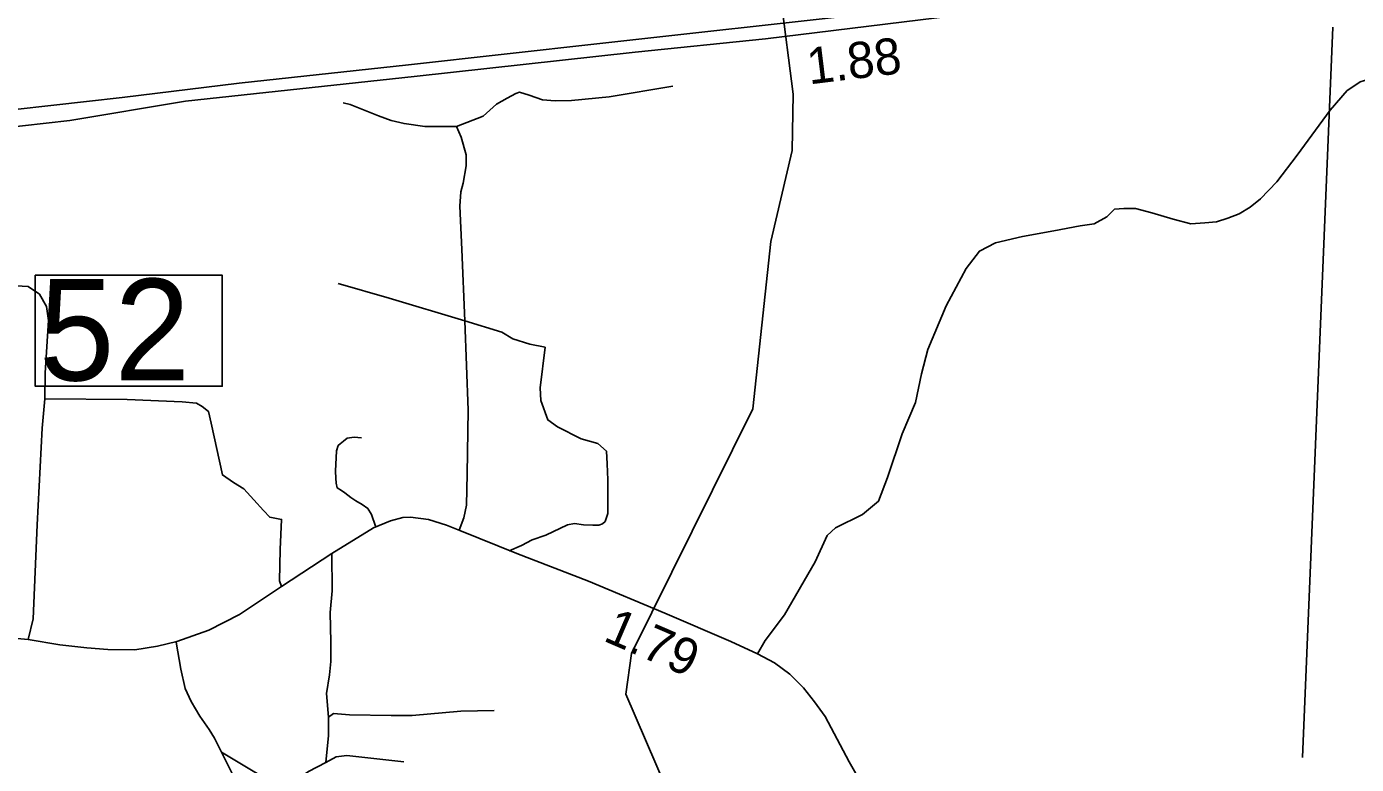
# Model space of a CAD drawing. Extents: x 1248224 to 1454986, y 825081 to 985870.
# Drawn here: x 1381192 to 1385772, y 873287 to 875829 of the extents above; entities that cross this region are included whole.
import ezdxf

# ---------------------------------------------------------------- set-up
doc = ezdxf.new("R2010")
doc.units = 0
for name, color, linetype in [('Exist Hydrographic Misc Water Feature', 7, 'Continuous'), ('Exist Road Non-System Type 51', 7, 'Continuous'), ('Exist Road Primary NC Structure Standard Bridge Number Label', 7, 'Continuous'), ('Exist Road Primary US Divided Attributed', 7, 'Continuous'), ('Exist Road Primary US Mileage Hundredths English Label', 7, 'Continuous'), ('Exist Road Primary US Structure Culvert Number Label', 7, 'Continuous'), ('Exist Road Secondary Mileage Hundredths English Label', 7, 'Continuous'), ('Exist Road Secondary Type 51 Attributed', 7, 'Continuous')]:
    doc.layers.add(name, color=color, linetype=linetype)

msp = doc.modelspace()

# ---------------------------------------------------------------- linework, layer by layer
at = {"layer": 'Exist Hydrographic Misc Water Feature'}
msp.add_lwpolyline([(1384148.8, 871134.5), (1383945.8, 871397.8), (1383841.8, 871606.8), (1383768.8, 872094.1), (1383768.8, 872501.2), (1383712.8, 872620.5), (1383724.8, 872810.7), (1383693.8, 872913.1), (1383619.8, 872980.1), (1383462.8, 873049), (1383255.7, 873529.2), (1383275.8, 873669.9), (1383693.8, 874511.9), (1383755.7, 875088.4), (1383828.7, 875402), (1383832.7, 875595.6), (1383789.8, 875928.1), (1383684.8, 876087.8), (1383670.7, 876239), (1383725.8, 876471), (1383664.8, 876748.1), (1383326.4, 877192.6), (1383286.8, 877415.5), (1383288.7, 877507.4)], dxfattribs=at)
at = {"layer": 'Exist Road Non-System Type 51'}
for points in [[(1382673.1, 875484.7), (1382764.4, 875520.1), (1382810, 875561.5), (1382846.6, 875582.1), (1382877, 875598.4), (1382889.2, 875602.8), (1382922.6, 875592.5), (1382968.3, 875576.2), (1383012.4, 875573.3), (1383068.7, 875574.7), (1383198, 875586.6), (1383417.9, 875623.5)], [(1385910.2, 875624.9), (1385825, 875642.7), (1385800.6, 875642.7), (1385785.4, 875638.2), (1385767.2, 875626.4), (1385739.8, 875608.7), (1385682, 875540.8), (1385567.9, 875385.7), (1385497.9, 875294.2), (1385442.3, 875235.1), (1385405.8, 875207.1), (1385367.8, 875183.4), (1385329.7, 875168.7), (1385290.2, 875156.9), (1385250.6, 875152.4), (1385201.9, 875149.5), (1385141.1, 875165.7), (1385068, 875187.9), (1385011.7, 875202.6), (1384970.6, 875202.6), (1384938.7, 875199.7)], [(1382673.1, 875484.7), (1382563.6, 875484.7), (1382492, 875495), (1382447.9, 875505.3), (1382403.8, 875521.6), (1382352.1, 875542.3), (1382306.4, 875560), (1382282.1, 875565.9)], [(1382701.3, 874815.8), (1382691.4, 875060.9), (1382684.5, 875210), (1382687.6, 875260.2), (1382695.2, 875289.8), (1382705.8, 875348.8), (1382705.8, 875387.2), (1382688.3, 875447.8), (1382673.1, 875484.7)], [(1383709.8, 873668.9), (1383735.5, 873714), (1383802.6, 873802.8), (1383908.1, 873985), (1383948.8, 874076.2), (1383977.6, 874102.6), (1384071, 874148.1), (1384126.1, 874193.7), (1384157.3, 874275.2), (1384207.6, 874426.3), (1384253.2, 874534.3), (1384274.7, 874632.6), (1384296.3, 874716.5), (1384358.6, 874867.6), (1384428, 874995.9), (1384473.5, 875055.8), (1384528.6, 875084.6), (1384622.1, 875106.2), (1384729.9, 875125.4), (1384821, 875142.2), (1384868.9, 875149.4), (1384912.1, 875173.4), (1384938.7, 875199.7)], [(1381255.1, 874546.3), (1381255.3, 874636.6), (1381267.3, 874816.4), (1381260.1, 874864.4), (1381236.1, 874907.6), (1381197.8, 874933.9), (1380970.1, 874945.9)], [(1382701.3, 874815.8), (1382440.3, 874894), (1382265.3, 874944.2)], [(1382682, 874094.6), (1382697.5, 874136.5), (1382706.6, 874180.8), (1382709.6, 874288.6), (1382712.7, 874507.2), (1382701.3, 874815.8)], [(1382701.3, 874815.8), (1382829.1, 874775.9), (1382867.1, 874753.8), (1382924.9, 874734.6), (1382978.2, 874724.2)], [(1383188.9, 874366.9), (1383159.3, 874392.6), (1383101.8, 874409.4), (1383020.3, 874450.2), (1382986.8, 874474.1), (1382962.8, 874541.3), (1382960.4, 874584.5), (1382978.2, 874724.2)], [(1381196.8, 873718.1), (1381214.4, 873788.4), (1381228.7, 874112.2), (1381245.5, 874445.6), (1381255.1, 874546.3)], [(1381255.1, 874546.3), (1381537.9, 874543.9), (1381727.2, 874536.7), (1381777.5, 874531.9), (1381796.7, 874519.9), (1381818.3, 874503.1), (1381827.9, 874462.4), (1381866.2, 874284.9), (1381904.6, 874258.5), (1381940.5, 874236.9), (1381974.1, 874198.6), (1382007.6, 874162.6), (1382029.2, 874138.6), (1382069.9, 874131.4), (1382065.1, 874028.3), (1382062.7, 873920.3), (1382069.8, 873900.1)], [(1382345.8, 874411.9), (1382319.9, 874414.7), (1382295.8, 874411.1), (1382283.6, 874401.4), (1382271.4, 874391.6), (1382265.2, 874385.7), (1382258.9, 874367.9), (1382255.3, 874297.9), (1382256.8, 874273.8), (1382258.4, 874255.8), (1382262.1, 874239.7), (1382276.5, 874231.5), (1382287.9, 874223.3), (1382308.6, 874206.8), (1382325.6, 874195.9), (1382348.2, 874183), (1382367, 874169.3), (1382379.3, 874148.3), (1382393.4, 874108.1)], [(1382854.1, 874023.2), (1382896.8, 874042), (1382933.3, 874061.2), (1382980.5, 874077.5), (1383055, 874112.9), (1383079.4, 874117.3), (1383109.8, 874112.9), (1383141.7, 874111.4), (1383163, 874111.4), (1383175.2, 874115.9), (1383184.4, 874124.7), (1383193.5, 874151.3), (1383193.5, 874268), (1383192, 874322.6), (1383188.9, 874366.9)], [(1382222.6, 873293.8), (1382232.2, 873387.4), (1382232.2, 873449.7), (1382225, 873531.3), (1382234.6, 873596), (1382239.3, 873641.6), (1382239.3, 873708.7), (1382236.9, 873810.9), (1382244.1, 873885.3), (1382243.1, 874014.3)], [(1381706.7, 873708.4), (1381722.7, 873615.1), (1381737.8, 873549.2), (1381758.6, 873504.4), (1381788.3, 873453.2), (1381820.3, 873407.5), (1381839.2, 873377.3), (1381862.7, 873329.7)], [(1382232.2, 873449.7), (1382248.9, 873463.2), (1382304, 873458.4), (1382447.8, 873456), (1382519.7, 873456), (1382687.4, 873470.4), (1382802.5, 873472.8)], [(1381862.7, 873329.7), (1381914.3, 873226.3), (1381959.8, 873118.4), (1381962.2, 873044), (1381967, 872988.9), (1381947.8, 872823.4), (1381928.7, 872789.8), (1381909.5, 872600.4), (1381897.5, 872494), (1381880.8, 872441.3), (1381878.4, 872386.1), (1381873.6, 872326.1), (1381911.9, 872249.4), (1381993.4, 872146.3), (1382024.6, 872115.1), (1382137.2, 872055.1), (1382170.7, 872004.8), (1382228.3, 871846.5), (1382288.2, 871745.8), (1382304.5, 871674.8)], [(1382222.6, 873293.8), (1382162.7, 873262.7), (1382131.5, 873241.1), (1382095.6, 873224.3), (1382047.6, 873226.7), (1382021.3, 873236.3), (1381978.1, 873260.3), (1381862.7, 873329.7)], [(1382491, 873296.2), (1382294.5, 873317.8), (1382258.5, 873313), (1382222.6, 873293.8)]]:
    msp.add_lwpolyline(points, dxfattribs=at)
at = {"layer": 'Exist Road Primary NC Structure Standard Bridge Number Label'}
msp.add_lwpolyline([(1381221.8, 874972.5), (1381865.9, 874972.5), (1381865.9, 874590.2), (1381221.8, 874590.2)], close=True, dxfattribs=at)
at = {"layer": 'Exist Road Primary US Divided Attributed'}
for points in [[(1388777.9, 876614.8), (1388447.6, 876524), (1388082.3, 876424.2), (1387562, 876306.3), (1386971.4, 876202.8), (1386020.2, 876084.1), (1385627.8, 876037.1), (1385267.1, 876003.3), (1384805, 875961.4), (1384097, 875873.6), (1383166.5, 875771.1), (1382507.3, 875697.6), (1381923.9, 875634), (1381520.7, 875585.2), (1380782.3, 875501.4), (1380366.4, 875458), (1380047.4, 875428)], [(1378987.5, 875230.9), (1379399.1, 875276.6), (1379649.3, 875307.4), (1380057.5, 875350), (1380483.8, 875411), (1380932.6, 875459.7), (1381340.8, 875505.4), (1381739.2, 875571.6), (1382526.6, 875656.6), (1383288.1, 875740.3), (1383737.3, 875786.6), (1384383, 875865.8), (1384819.1, 875922.2), (1385286.2, 875942.6), (1385743.6, 875982.3), (1386329.6, 876053.4), (1386983.6, 876136.7), (1387832.2, 876317.1), (1388295.2, 876402), (1388798.3, 876551.5)]]:
    msp.add_lwpolyline(points, dxfattribs=at)
at = {"layer": 'Exist Road Primary US Structure Culvert Number Label'}
msp.add_line((1385690.6, 875826.6), (1385587, 873310.7), dxfattribs=at)
at = {"layer": 'Exist Road Secondary Type 51 Attributed'}
msp.add_lwpolyline([(1384093.5, 873175.4), (1384025.6, 873296.8), (1383941.9, 873452.9), (1383906.2, 873502.7), (1383867.2, 873551.8), (1383821, 873598.1), (1383767.6, 873637.1), (1383709.8, 873668.9), (1383617.9, 873710.6), (1383389.8, 873808.9), (1383127.3, 873918.6), (1382880.4, 874013.9), (1382684.5, 874093.2), (1382638.3, 874112), (1382576.2, 874130.8), (1382514.1, 874139.5), (1382488.1, 874138), (1382444.8, 874126.5), (1382387, 874101.9), (1382243.1, 874014.3), (1382069.8, 873900.1), (1381925.4, 873803.3), (1381819.9, 873749.8), (1381709.4, 873710.9), (1381643, 873695), (1381565, 873682), (1381471.2, 873683.4), (1381399, 873689.2), (1381306.5, 873699.3), (1381196.8, 873718.1), (1381084.7, 873728.3)], dxfattribs=at)

# ---------------------------------------------------------------- texts
at = {"layer": 'Exist Road Primary NC Structure Standard Bridge Number Label'}
msp.add_text('52', height=350, dxfattribs=at).set_placement((1381234.3, 874610))
at = {"layer": 'Exist Road Primary US Mileage Hundredths English Label'}
msp.add_text('1.88', height=125, rotation=6.9969, dxfattribs=at).set_placement((1383887.6, 875629.5))
at = {"layer": 'Exist Road Secondary Mileage Hundredths English Label'}
msp.add_text('1.79', height=125, rotation=336.6972, dxfattribs=at).set_placement((1383174, 873715.1))

doc.saveas('drawing.dxf')
